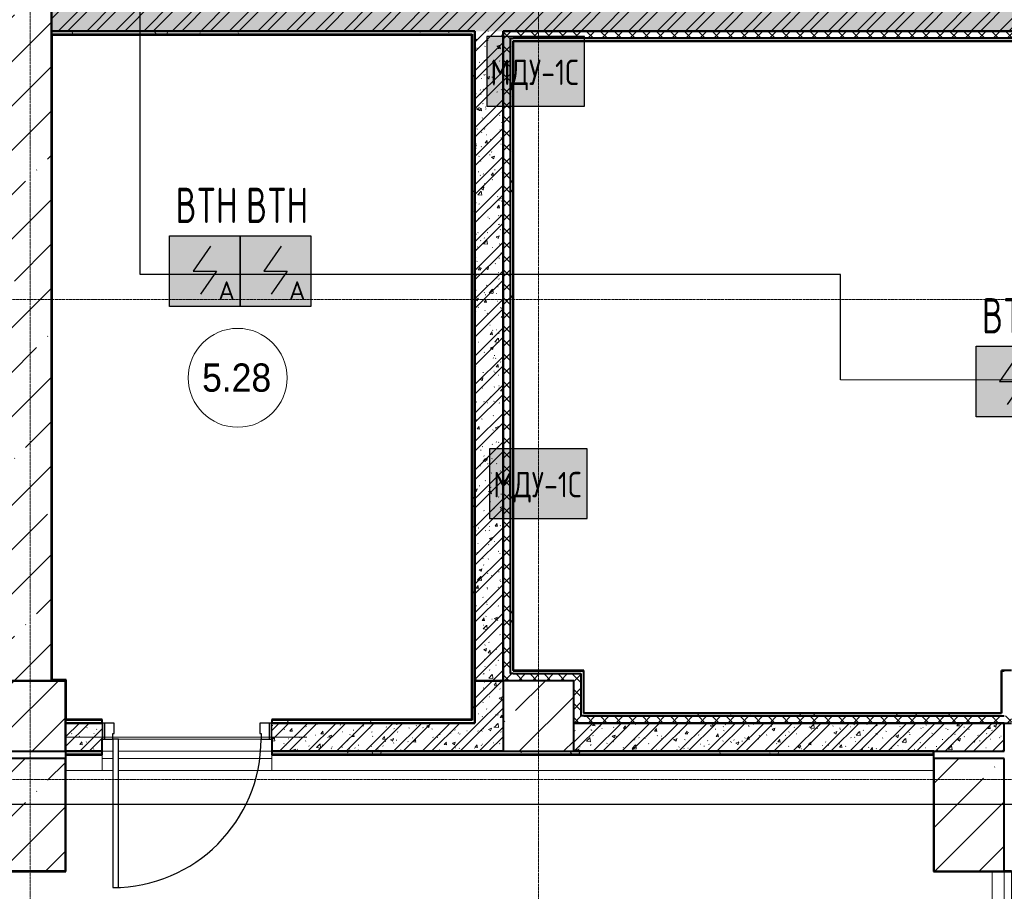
# Model space of a CAD drawing. Header units: millimetres. Extents: x -135639 to 224623, y -383017 to -59102.
# Tile 359 of 494: x 96138 to 103113, y -178213 to -172040. Entities that reach past the tile are written whole.
import ezdxf
from ezdxf.enums import TextEntityAlignment as Align

# ---------------------------------------------------------------- set-up
doc = ezdxf.new("R2010")
doc.units = ezdxf.units.MM
doc.linetypes.add('CONTINOUS', pattern=[0])
doc.linetypes.add('Линия сетки', pattern=[25, 20, -2.5, 0, -2.5])
for name, color, linetype, lineweight in [('A-000-M_MASS', 7, 'Continuous', 18), ('A-010-A_ROOM', 7, 'Continuous', 20), ('A-200-M_WALL', 7, 'Continuous', 18), ('A-200-M_WALL_EXT', 7, 'Continuous', 18), ('A-200-M_WALL_INT', 7, 'Continuous', 18), ('A-200-M_WALL_PAT', 7, 'Continuous', 40), ('A-325-M_DOOR', 7, 'Continuous', 18), ('A-325-M_DOOR__FRAME', 7, 'Continuous', 30), ('A-325-M_DOOR_PANEL', 7, 'Continuous', 30), ('S-280-M_COLUMN', 7, 'Continuous', 18), ('S-280-M_STRUCT_FRAME', 7, 'Continuous', 18), ('Z-030-M_GRID', 7, 'Continuous', 9), ('Арматура воздуховодов', 7, 'Continuous', 18), ('ОС', 5, 'Continuous', 25), ('ПС', 7, 'Continuous', 40), ('СС-011-ПОЖ-СИГНАЛИЗАЦИЯ', 1, 'Continuous', 30)]:
    doc.layers.add(name, color=color, linetype=linetype, lineweight=lineweight)
doc.layers.add('ССПС', color=5, linetype='Continuous')
doc.styles.add('1111', font='isocpeur.ttf')
doc.styles.add('Arial_2', font='arial.ttf', dxfattribs={"width": 0.9, "height": 400})
pattern_1 = [(50, (0, 0), (218.62117, -19.1268), [22.86, -251.46]), (355, (0, 0), (-42.29187, 229.2684), [18.288, -201.168]), (100.451, (18.22, -1.6), (176.33107, 210.13963), [19.428, -213.708]), (46.184, (0, 60.96), (325.29495, -50.45164), [34.29, -377.19]), (96.636, (27.1, 56.76), (284.883, 296.91266), [29.142, -320.562]), (351.184, (0, 60.96), (284.8858, 296.9107), [27.432, -301.752]), (21, (30.48, 45.72), (181.93753, -122.71832), [22.86, -251.46]), (326, (30.48, 45.72), (74.16223, 221.0262), [18.288, -201.168]), (71.451, (45.64, 35.5), (256.10035, 98.30526), [19.428, -213.708]), (37.5, (0, 0), (3.70639, 101.465895), [3.353, -195.377, 3.353, -200.863, -201.93]), (37.5, (0, 0), (3.70639, 101.465895), [-402.946, 3.353, -198.577]), (7.5, (0, 0), (80.18358, 120.21653), [3.353, -113.081, 3.353, -190.805, -76.962]), (7.5, (0, 0), (80.18358, 120.21653), [-310.591, 3.353, -73.609]), (327.5, (-67.97, 0), (162.708646, -6.87497), [3.353, -72.847, 3.353, -234.391, -315.468]), (327.5, (-67.97, 0), (162.708646, -6.87497), [-313.944, 3.353, -312.115]), (317.5, (-98.45, 0), (177.75468, 30.51183), [3.353, -95.707, 3.353, -154.534, -224.028]), (317.5, (-98.45, 0), (177.75468, 30.51183), [-256.946, 3.353, -220.675])]
pattern_2 = [(45, (0, 0), (-101.02788, 101.02788), []), (45, (67.35, 0), (-101.02788, 101.02788), [])]
pattern_3 = [(45, (0, 0), (-49.497475, 49.497475), []), (135, (0, 0), (-49.497475, -49.497475), [])]
pattern_4 = [(0, (0, 0), (406.4, 101.6), [33.528, -271.272, 33.528, -271.272, -1625.6]), (0, (0, 0), (406.4, 101.6), [-609.6, 33.528, -576.072, 33.528, -271.272, -711.2]), (0, (0, 0), (406.4, 101.6), [-1524, 33.528, -169.672, 33.528, -474.472]), (120, (152.4, 50.8), (-291.18818, 301.15272), [33.528, -271.272, 33.528, -271.272, -1625.6]), (120, (152.4, 50.8), (-291.18818, 301.15272), [-609.6, 33.528, -576.072, 33.528, -271.272, -711.2]), (120, (152.4, 50.8), (-291.18818, 301.15272), [-1524, 33.528, -169.672, 33.528, -474.472]), (240, (203.2, 254), (-115.21182, -402.75272), [33.528, -271.272, 33.528, -271.272, -1625.6]), (240, (203.2, 254), (-115.21182, -402.75272), [-609.6, 33.528, -576.072, 33.528, -271.272, -711.2]), (240, (203.2, 254), (-115.21182, -402.75272), [-1524, 33.528, -169.672, 33.528, -474.472])]
pattern_5 = [(45, (0, 0), (-314.309, 314.309), []), (45, (314.3, 0), (-314.309, 314.309), [555.625, -111.125, 3.353, -107.772])]

# ---------------------------------------------------------------- blocks, each defined once
blk = doc.blocks.new('101_Дверь_Однопольная - _ПЧ_Мет_1000х2000_ВРУ_ГРЩ_EIS60_Л-4553857-B1_-7_650_')
at = {"layer": 'A-325-M_DOOR', "color": 253, "lineweight": 30, "true_color": 0xaaaaaa}
for p, q in [((-585, 15), (-600, 15)), ((-600, 15), (-600, -100)), ((-585, -100), (-585, 15)), ((600, 15), (585, 15)), ((585, 15), (585, -100)), ((600, -100), (600, 15)), ((-600, -100), (-585, -100)), ((585, -100), (600, -100))]:
    blk.add_line(p, q, dxfattribs=at)
at = {"layer": 'A-325-M_DOOR__FRAME', "color": 253, "true_color": 0xaaaaaa}
for p, q in [((-525, 15), (-585, 15)), ((-585, 15), (-585, -100)), ((-525, -25), (-525, 15)), ((585, 15), (525, 15)), ((525, 15), (525, -25)), ((585, -100), (585, 15)), ((-515, -25), (-525, -25)), ((-515, -100), (-515, -25)), ((525, -25), (515, -25)), ((515, -25), (515, -100)), ((-585, -100), (-515, -100)), ((515, -100), (585, -100))]:
    blk.add_line(p, q, dxfattribs=at)
at = {"layer": 'A-325-M_DOOR_PANEL', "color": 253, "true_color": 0xaaaaaa}
for p, q in [((525, 1065), (485, 1065)), ((485, 1065), (485, 15)), ((525, 15), (525, 1065)), ((485, 15), (525, 15))]:
    blk.add_line(p, q, dxfattribs=at)
blk.add_arc((525, 15), 1050, 90, 180, dxfattribs=at)
blk = doc.blocks.new('ПР - _ПЧ_1200_200_Оп250-250_Шаг300_Арм16_Арм10-V84-B1_-7_650_')
at = {"layer": 'S-280-M_STRUCT_FRAME', "color": 21, "true_color": 0xffaaaa}
for p, q in [((-850, 0), (850, 0)), ((-850, 0), (-600, 0)), ((-525, 0), (525, 0)), ((-525, 0), (525, 0)), ((600, 0), (850, 0))]:
    blk.add_line(p, q, dxfattribs=at)
blk = doc.blocks.new('CP_ДШ_Hanytex_TopJoint 24C_Половина - CP_ДШ_Hanytex_TopJoint 24C_Половина-3657779-B1_-7_650_')
at = {"layer": 'A-000-M_MASS', "color": 253, "true_color": 0xaaaaaa}
for p, q in [((0, 0), (0, 110)), ((260, 110), (0, 110)), ((260, 25), (260, 0))]:
    blk.add_line(p, q, dxfattribs=at)
blk = doc.blocks.new('CP_ДШ_Hanytex_TopJoint 24C_Половина - CP_ДШ_Hanytex_TopJoint 24C_Половина-3670168-B1_-7_650_')
at = {"layer": 'A-000-M_MASS', "color": 253, "true_color": 0xaaaaaa}
for p, q in [((4690, 110), (0, 110)), ((4690, 110), (4690, 0)), ((0, -25), (0, 25))]:
    blk.add_line(p, q, dxfattribs=at)
blk = doc.blocks.new('CP_ДШ_Hanytex_TopJoint 24C - CP_ДШ_Hanytex_TopJoint 24C-V138-B1_-7_650_')
at = {"layer": 'A-000-M_MASS', "color": 253, "true_color": 0xaaaaaa}
for p, q in [((0, 0), (0, 110)), ((1085, 110), (0, 110)), ((1200, 110), (1125, 110)), ((1200, 110), (1200, 0)), ((1085, 25), (0, 25)), ((0, 25), (0, 0)), ((1200, 25), (1125, 25)), ((1200, 0), (1200, 25)), ((0, -25), (1085, -25)), ((1125, -25), (1200, -25)), ((1085, -110), (75, -110))]:
    blk.add_line(p, q, dxfattribs=at)
blk = doc.blocks.new('CP_ДШ_Hanytex_TopJoint 24C - CP_ДШ_Hanytex_TopJoint 24C-3950310-B1_-7_650_')
at = {"layer": 'A-000-M_MASS', "color": 253, "true_color": 0xaaaaaa}
for p, q in [((1650, 110), (0, 110)), ((1650, 110), (1650, -110)), ((1650, 25), (0, 25)), ((0, 25), (0, -25)), ((0, -25), (0, 25)), ((1650, -25), (1650, 25)), ((0, -25), (1650, -25)), ((1650, -110), (0, -110))]:
    blk.add_line(p, q, dxfattribs=at)
blk = doc.blocks.new('135_SLK_GD_AR_rvt-1-B1_-7_650_')
at = {"layer": 'A-200-M_WALL_PAT', "lineweight": 9, "true_color": 0xaaaaaa}
h = blk.add_hatch(dxfattribs=at)
h.set_pattern_fill('FP_1', color=253, style=0, pattern_type=2)
h.set_pattern_definition(pattern_1)
h.paths.add_polyline_path([(118408.8, 20700), (118500, 20700), (118500, 20900), (104500, 20900), (104500, 20700), (116525.8, 20700)])
h = blk.add_hatch(dxfattribs=at)
h.set_pattern_fill('FP_2', color=253, style=0, pattern_type=2)
h.set_pattern_definition(pattern_2)
h.paths.add_polyline_path([(118408.8, 20700), (118500, 20700), (118500, 20900), (104500, 20900), (104500, 20700), (116525.8, 20700)])
h = blk.add_hatch(dxfattribs=at)
h.set_pattern_fill('FP_11', color=253, style=0, pattern_type=2)
h.set_pattern_definition(pattern_4)
h.paths.add_polyline_path([(107480, 20680), (107480, 20700), (104500, 20700), (104500, 20680), (107475, 20680)])
h = blk.add_hatch(dxfattribs=at)
h.set_pattern_fill('FP_11', color=253, style=0, pattern_type=2)
h.set_pattern_definition(pattern_4)
h.paths.add_polyline_path([(107480, 16100), (107500, 16100), (107500, 20700), (107480, 20700), (107480, 16451.3)])
h = blk.add_hatch(dxfattribs=at)
h.set_pattern_fill('FP_1', color=253, style=0, pattern_type=2)
h.set_pattern_definition(pattern_1)
h.paths.add_polyline_path([(107700, 16100), (107700, 20700), (107500, 20700), (107500, 16100)])
h = blk.add_hatch(dxfattribs=at)
h.set_pattern_fill('FP_2', color=253, style=0, pattern_type=2)
h.set_pattern_definition(pattern_2)
h.paths.add_polyline_path([(107700, 16100), (107700, 20700), (107500, 20700), (107500, 16100)])
h = blk.add_hatch(dxfattribs=at)
h.set_pattern_fill('FP_10', color=253, style=0, pattern_type=2)
h.set_pattern_definition(pattern_3)
h.paths.add_polyline_path([(107700, 16100), (107750, 16100), (107750, 20700), (107700, 20700), (107700, 16451.3)])
h = blk.add_hatch(dxfattribs=at)
h.set_pattern_fill('FP_10', color=253, style=0, pattern_type=2)
h.set_pattern_definition(pattern_3)
h.paths.add_polyline_path([(118430, 20650), (118450, 20650), (118450, 20700), (107750, 20700), (107750, 20650), (118429, 20650)])
at = {"layer": 'A-200-M_WALL_PAT', "lineweight": 9, "true_color": 0xd2d2d2}
h = blk.add_hatch(dxfattribs=at)
h.set_pattern_fill('FP_11', color=254, style=0, pattern_type=2)
h.set_pattern_definition(pattern_4)
h.paths.add_polyline_path([(107750, 16150), (107770, 16150), (107770, 20650), (107750, 20650), (107750, 16451.3)])
h = blk.add_hatch(dxfattribs=at)
h.set_pattern_fill('FP_11', color=254, style=0, pattern_type=2)
h.set_pattern_definition(pattern_4)
h.paths.add_polyline_path([(118430, 20630), (118429, 20650), (107770, 20650), (107771, 20630), (118429, 20630)])
at = {"layer": 'A-200-M_WALL_PAT', "lineweight": 9, "true_color": 0xaaaaaa}
h = blk.add_hatch(dxfattribs=at)
h.set_pattern_fill('FP_10', color=253, style=0, pattern_type=2)
h.set_pattern_definition(pattern_3)
h.paths.add_polyline_path([(107750, 16100), (108200, 16100), (108200, 16150), (107750, 16150)])
at = {"layer": 'A-200-M_WALL_PAT', "lineweight": 9, "true_color": 0xd2d2d2}
h = blk.add_hatch(dxfattribs=at)
h.set_pattern_fill('FP_11', color=254, style=0, pattern_type=2)
h.set_pattern_definition(pattern_4)
h.paths.add_polyline_path([(108052.1, 16150), (108250, 16150), (108250, 16171), (107770, 16170), (107771, 16150)])
at = {"layer": 'A-200-M_WALL_PAT', "lineweight": 9, "true_color": 0xaaaaaa}
h = blk.add_hatch(dxfattribs=at)
h.set_pattern_fill('FP_10', color=253, style=0, pattern_type=2)
h.set_pattern_definition(pattern_3)
h.paths.add_polyline_path([(108200, 15800), (108250, 15800), (108250, 16150), (108200, 16150), (108200, 16100)])
h = blk.add_hatch(dxfattribs=at)
h.set_pattern_fill('FP_11', color=253, style=0, pattern_type=2)
h.set_pattern_definition(pattern_4)
h.paths.add_polyline_path([(107500, 15820), (107500, 16100), (107480, 16100), (107480, 15820)])
h = blk.add_hatch(dxfattribs=at)
h.set_pattern_fill('FP_1', color=253, style=0, pattern_type=2)
h.set_pattern_definition(pattern_1)
h.paths.add_polyline_path([(107700, 15600), (107700, 16100), (107500, 16100), (107500, 15600), (107581.4, 15600)])
h = blk.add_hatch(dxfattribs=at)
h.set_pattern_fill('FP_2', color=253, style=0, pattern_type=2)
h.set_pattern_definition(pattern_2)
h.paths.add_polyline_path([(107700, 15600), (107700, 16100), (107500, 16100), (107500, 15600), (107581.4, 15600)])
h = blk.add_hatch(dxfattribs=at)
h.set_pattern_fill('FP_10', color=253, style=0, pattern_type=2)
h.set_pattern_definition(pattern_3)
h.paths.add_polyline_path([(109935.2, 15800), (111300, 15800), (111300, 15850), (108250, 15850), (108250, 15800), (108993.7, 15800)])
at = {"layer": 'A-200-M_WALL_PAT', "lineweight": 9, "true_color": 0xd2d2d2}
h = blk.add_hatch(dxfattribs=at)
h.set_pattern_fill('FP_11', color=254, style=0, pattern_type=2)
h.set_pattern_definition(pattern_4)
h.paths.add_polyline_path([(109935.2, 15850), (111250, 15850), (111250, 15870), (108270, 15870), (108271, 15850), (108993.7, 15850)])
at = {"layer": 'A-200-M_WALL_PAT', "lineweight": 9, "true_color": 0xaaaaaa}
h = blk.add_hatch(dxfattribs=at)
h.set_pattern_fill('FP_11', color=253, style=0, pattern_type=2)
h.set_pattern_definition(pattern_4)
h.paths.add_polyline_path([(107110.6, 15800), (107500, 15800), (107500, 15820), (106060, 15820), (106060, 15800), (106169.1, 15800)])
h.paths.add_polyline_path([(104605, 15800), (104860, 15800), (104860, 15820), (104600, 15820), (104600, 15800)])
h = blk.add_hatch(dxfattribs=at)
h.set_pattern_fill('FP_1', color=253, style=0, pattern_type=2)
h.set_pattern_definition(pattern_1)
h.paths.add_polyline_path([(107500, 15600), (107500, 15800), (106060, 15800), (106060, 15600), (107110.6, 15600)])
h.paths.add_polyline_path([(104600, 15600), (104860, 15600), (104860, 15800), (104600, 15800), (104600, 15786)])
h = blk.add_hatch(dxfattribs=at)
h.set_pattern_fill('FP_2', color=253, style=0, pattern_type=2)
h.set_pattern_definition(pattern_2)
h.paths.add_polyline_path([(107500, 15600), (107500, 15800), (106060, 15800), (106060, 15600), (107110.6, 15600)])
h.paths.add_polyline_path([(104600, 15600), (104860, 15600), (104860, 15800), (104600, 15800), (104600, 15786)])
h = blk.add_hatch(dxfattribs=at)
h.set_pattern_fill('FP_1', color=253, style=0, pattern_type=2)
h.set_pattern_definition(pattern_1)
h.paths.add_polyline_path([(108200, 15600), (111250, 15600), (111250, 15800), (108200, 15800), (108200, 15786)])
h = blk.add_hatch(dxfattribs=at)
h.set_pattern_fill('FP_2', color=253, style=0, pattern_type=2)
h.set_pattern_definition(pattern_2)
h.paths.add_polyline_path([(108200, 15600), (111250, 15600), (111250, 15800), (108200, 15800), (108200, 15786)])
h = blk.add_hatch(dxfattribs=at)
h.set_pattern_fill('FP_11', color=253, style=0, pattern_type=2)
h.set_pattern_definition(pattern_4)
h.paths.add_polyline_path([(109464.4, 15580), (110748, 15580), (110748, 15600), (106060, 15600), (106060, 15580), (108993.7, 15580)])
h.paths.add_polyline_path([(104600, 15580), (104860, 15580), (104860, 15600), (104600, 15600)])
at = {"layer": 'A-200-M_WALL', "color": 253, "lineweight": 40, "true_color": 0xaaaaaa}
for p, q in [((104505, 20700), (104500, 20700)), ((104500, 20680), (104505, 20680)), ((104505, 20700), (107475, 20700)), ((107475, 20700), (104505, 20700)), ((104505, 20680), (107475, 20680)), ((107480, 20700), (107475, 20700)), ((107475, 20680), (107480, 20680)), ((107480, 20680), (107480, 16100)), ((107500, 20700), (107500, 16100)), ((107500, 16100), (107500, 20700)), ((107750, 20650), (107750, 16150)), ((107750, 20650), (107770, 20650)), ((107770, 20650), (107771, 20650)), ((118429, 20650), (107771, 20650)), ((107770, 20630), (107770, 16170)), ((107770, 20630), (107771, 20630)), ((118429, 20630), (107771, 20630)), ((107770, 16150), (107750, 16150)), ((107771, 16170), (107770, 16170)), ((107771, 16150), (107770, 16150)), ((107771, 16170), (108200, 16170)), ((107771, 16150), (108200, 16150)), ((108250, 16171), (108200, 16171)), ((108200, 16170), (108250, 16170)), ((108200, 16150), (108250, 16150)), ((108250, 16171), (108250, 16170)), ((108250, 16170), (108270, 16170)), ((108250, 16150), (108250, 15850)), ((108270, 16171), (108270, 16170)), ((108271, 16171), (108270, 16171)), ((108270, 16170), (108270, 15870)), ((108270, 16170), (108271, 16170)), ((108271, 16170), (108271, 16171)), ((111230, 16171), (111229, 16171)), ((111229, 16171), (111229, 16170)), ((111229, 16170), (111230, 16170)), ((111230, 16170), (111230, 16171)), ((111230, 16170), (111250, 16170)), ((111230, 15871), (111230, 16170)), ((107480, 16100), (107480, 15825)), ((107500, 16100), (107500, 15825)), ((107500, 15825), (107500, 16100)), ((108270, 15850), (108250, 15850)), ((108271, 15870), (108270, 15870)), ((108271, 15850), (108270, 15850)), ((108271, 15870), (111230, 15870)), ((108271, 15850), (111250, 15850)), ((111230, 15870), (111230, 15871)), ((104605, 15820), (104600, 15820)), ((104600, 15800), (104605, 15800)), ((104860, 15820), (104605, 15820)), ((104860, 15800), (104605, 15800)), ((104605, 15800), (104860, 15800)), ((107480, 15820), (106060, 15820)), ((107500, 15800), (106060, 15800)), ((106060, 15800), (107500, 15800)), ((107480, 15825), (107480, 15820)), ((107500, 15820), (107500, 15825)), ((104600, 15600), (104860, 15600)), ((104860, 15600), (104600, 15600)), ((104600, 15580), (104860, 15580)), ((106060, 15600), (107500, 15600)), ((107500, 15600), (106060, 15600)), ((106060, 15580), (110748, 15580)), ((110748, 15580), (110748, 15600)), ((110748, 15575), (110748, 15580))]:
    blk.add_line(p, q, dxfattribs=at)
at = {"layer": 'A-200-M_WALL_INT', "color": 253, "lineweight": 40, "true_color": 0xaaaaaa}
for p, q in [((104500, 20900), (104500, 20700)), ((104500, 20700), (104505, 20700)), ((104500, 20700), (104500, 20680)), ((104500, 20680), (104500, 17758.4)), ((104505, 17758.4), (104505, 20675)), ((104505, 20675), (107475, 20675)), ((107475, 20700), (107500, 20700)), ((107475, 20675), (107475, 16100)), ((107500, 20700), (107480, 20700)), ((107700, 20700), (118500, 20700)), ((107700, 16100), (107700, 20700)), ((107750, 20700), (107700, 20700)), ((107700, 20700), (107700, 16100)), ((107771, 20700), (107750, 20700)), ((118429, 20700), (107771, 20700)), ((107771, 16171), (107771, 20629)), ((107771, 20629), (118429, 20629)), ((104500, 17758.4), (104500, 16100)), ((104505, 16105), (104505, 17758.4)), ((108200, 16171), (107771, 16171)), ((108271, 16171), (108200, 16171)), ((108271, 15871), (108271, 16171)), ((111229, 16171), (111229, 15871)), ((111300, 16171), (111229, 16171)), ((104500, 16100), (104505, 16100)), ((104605, 16105), (104505, 16105)), ((104505, 16100), (104600, 16100)), ((104600, 16100), (104600, 15820)), ((104605, 16100), (104605, 16105)), ((104605, 15825), (104605, 16100)), ((107475, 16100), (107475, 15825)), ((107500, 16100), (107700, 16100)), ((107700, 16100), (107500, 16100)), ((111229, 15871), (108271, 15871)), ((104600, 15820), (104600, 15800)), ((104605, 15800), (104600, 15800)), ((104600, 15800), (104600, 15600)), ((104860, 15825), (104605, 15825)), ((104860, 15800), (104860, 15825)), ((107475, 15825), (106060, 15825)), ((106060, 15825), (106060, 15800)), ((107500, 15825), (107500, 15800)), ((107500, 15800), (107500, 15820)), ((111250, 15800), (108200, 15800)), ((108200, 15800), (108250, 15800)), ((108250, 15800), (108271, 15800)), ((108271, 15800), (111300, 15800)), ((111250, 15600), (111250, 15800)), ((104860, 15600), (104860, 15685)), ((106060, 15685), (106060, 15600)), ((104600, 15600), (104600, 15575)), ((104600, 15575), (104860, 15575)), ((104600, 15575), (104600, 14750)), ((104602, 15575), (104600, 15575)), ((104602, 14748), (104602, 15575)), ((104860, 15575), (104860, 15600)), ((106060, 15600), (106060, 15575)), ((106060, 15575), (110748, 15575)), ((107500, 15600), (107700, 15600)), ((107700, 15600), (107500, 15600)), ((108200, 15600), (111250, 15600)), ((110748, 15600), (108200, 15600)), ((110750, 15600), (110748, 15600)), ((110748, 15575), (110748, 14750)), ((110750, 15575), (110750, 15600)), ((110750, 15550), (110750, 15575)), ((104098, 14748), (104600, 14748)), ((104600, 14750), (104100, 14750)), ((104600, 14748), (104602, 14748)), ((110748, 14750), (110748, 14748)), ((110748, 14748), (111800, 14748)), ((111300, 14750), (111250, 14750))]:
    blk.add_line(p, q, dxfattribs=at)
at = {"layer": 'A-000-M_MASS', "color": 253, "lineweight": 18, "true_color": 0xaaaaaa}
for name, p, rotation in [('CP_ДШ_Hanytex_TopJoint 24C - CP_ДШ_Hanytex_TopJoint 24C-V138-B1_-7_650_', (106060, 15575), 180), ('CP_ДШ_Hanytex_TopJoint 24C_Половина - CP_ДШ_Hanytex_TopJoint 24C_Половина-3657779-B1_-7_650_', (104860, 15575), 180), ('CP_ДШ_Hanytex_TopJoint 24C_Половина - CP_ДШ_Hanytex_TopJoint 24C_Половина-3670168-B1_-7_650_', (110750, 15575), 180), ('CP_ДШ_Hanytex_TopJoint 24C - CP_ДШ_Hanytex_TopJoint 24C-3950310-B1_-7_650_', (111275, 14750), 270.0000000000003)]:
    blk.add_blockref(name, p, dxfattribs=dict(at, rotation=rotation))
at = {"layer": 'A-325-M_DOOR', "color": 253, "lineweight": 18, "true_color": 0xaaaaaa, "rotation": 180}
blk.add_blockref('101_Дверь_Однопольная - _ПЧ_Мет_1000х2000_ВРУ_ГРЩ_EIS60_Л-4553857-B1_-7_650_', (105460, 15700), dxfattribs=at)
at = {"layer": 'S-280-M_STRUCT_FRAME', "color": 253, "lineweight": 18, "true_color": 0xaaaaaa, "rotation": 180}
blk.add_blockref('ПР - _ПЧ_1200_200_Оп250-250_Шаг300_Арм16_Арм10-V84-B1_-7_650_', (105460, 15700), dxfattribs=at)
blk = doc.blocks.new('Бетон-Прямоугольная-Колонна - CLM_Подземные этажи_В40-500х800-V164-B1_-7_650_')
at = {"layer": 'S-280-M_COLUMN', "lineweight": 9, "true_color": 0xaaaaaa}
h = blk.add_hatch(dxfattribs=at)
h.set_pattern_fill('FP_46', color=253, style=0, pattern_type=2)
h.set_pattern_definition([(45, (-111000, -15150), (-314.309, 314.309), []), (45, (-110685.7, -15150), (-314.309, 314.309), [555.625, -111.125, 3.353, -107.772])])
h.paths.add_polyline_path([(250, -400), (250, 400), (-250, 400), (-250, -400), (-123.3, -400)])
at = {"layer": 'S-280-M_COLUMN', "color": 253, "lineweight": 40, "true_color": 0xaaaaaa}
for p, q in [((250, 400), (-250, 400)), ((-250, 400), (-250, -400)), ((250, -400), (250, 400)), ((-250, -400), (250, -400))]:
    blk.add_line(p, q, dxfattribs=at)
blk = doc.blocks.new('135_SLK_GD_KR_rvt-1-B1_-7_650_')
at = {"layer": 'S-280-M_COLUMN', "lineweight": 9, "true_color": 0xaaaaaa}
h = blk.add_hatch(dxfattribs=at)
h.set_pattern_fill('FP_20', color=253, style=0, pattern_type=2)
h.set_pattern_definition(pattern_5)
h.paths.add_polyline_path([(104100, 14750), (104600, 14750), (104600, 15550), (104100, 15550), (104100, 15120.7)])
at = {"layer": 'S-280-M_COLUMN', "color": 253, "lineweight": 40, "true_color": 0xaaaaaa}
for p, q in [((104600, 15550), (104100, 15550)), ((104600, 14750), (104600, 15550)), ((104100, 14750), (104600, 14750))]:
    blk.add_line(p, q, dxfattribs=at)
at = {"layer": 'S-280-M_COLUMN', "color": 253, "lineweight": 18, "true_color": 0xaaaaaa}
blk.add_blockref('Бетон-Прямоугольная-Колонна - CLM_Подземные этажи_В40-500х800-V164-B1_-7_650_', (111000, 15150), dxfattribs=at)
blk = doc.blocks.new('Бетон-Прямоугольная-Колонна - CLM_Подземные этажи_В50-500х500-1217460-B1_-7_650_')
at = {"layer": 'S-280-M_COLUMN', "lineweight": 9, "true_color": 0xaaaaaa}
h = blk.add_hatch(dxfattribs=at)
h.set_pattern_fill('FP_229', color=253, style=0, pattern_type=2)
h.set_pattern_definition([(45, (-107950, -15850), (-314.309, 314.309), []), (45, (-107635.7, -15850), (-314.309, 314.309), [555.625, -111.125, 3.353, -107.772])])
h.paths.add_polyline_path([(250, -250), (250, 250), (-250, 250), (-250, -250), (102.1, -250)])
at = {"layer": 'S-280-M_COLUMN', "color": 253, "lineweight": 40, "true_color": 0xaaaaaa}
for p, q in [((250, 250), (-250, 250)), ((-250, 250), (-250, -250)), ((250, -250), (250, 250)), ((-250, -250), (250, -250))]:
    blk.add_line(p, q, dxfattribs=at)
blk = doc.blocks.new('135_SLK_K4_KR_rvt-1-B1_-7_650_')
at = {"layer": 'A-200-M_WALL_PAT', "lineweight": 9, "true_color": 0xaaaaaa}
h = blk.add_hatch(dxfattribs=at)
h.set_pattern_fill('FP_20', color=253, style=0, pattern_type=2)
h.set_pattern_definition(pattern_5)
h.paths.add_polyline_path([(104500, 16100), (104500, 22750), (104200, 22750), (104200, 16100), (104286.1, 16100)])
h.paths.add_polyline_path([(104200, 25550), (104500, 25550), (104500, 25850), (104200, 25850), (104200, 25765.6)])
at = {"layer": 'S-280-M_COLUMN', "lineweight": 9, "true_color": 0xaaaaaa}
h = blk.add_hatch(dxfattribs=at)
h.set_pattern_fill('FP_20', color=253, style=0, pattern_type=2)
h.set_pattern_definition(pattern_5)
h.paths.add_polyline_path([(104286.1, 15600), (104600, 15600), (104600, 16100), (104100, 16100), (104100, 15600)])
at = {"layer": 'A-200-M_WALL_EXT', "color": 253, "lineweight": 40, "true_color": 0xaaaaaa}
for p, q in [((104500, 16100), (104500, 22750)), ((104200, 16100), (104500, 16100))]:
    blk.add_line(p, q, dxfattribs=at)
at = {"layer": 'S-280-M_COLUMN', "color": 253, "lineweight": 40, "true_color": 0xaaaaaa}
for p, q in [((104600, 16100), (104100, 16100)), ((104600, 15600), (104600, 16100)), ((104100, 15600), (104600, 15600))]:
    blk.add_line(p, q, dxfattribs=at)
at = {"layer": 'S-280-M_COLUMN', "color": 253, "lineweight": 18, "true_color": 0xaaaaaa}
blk.add_blockref('Бетон-Прямоугольная-Колонна - CLM_Подземные этажи_В50-500х500-1217460-B1_-7_650_', (107950, 15850), dxfattribs=at)
blk = doc.blocks.new('050_Марка_Помещение - Номер-620969-B1_-7_650_')
at = {"layer": 'A-010-A_ROOM', "color": 253, "true_color": 0xaaaaaa}
blk.add_circle((0, 0), 3.5, dxfattribs=at)
blk = doc.blocks.new('-1 эт')
at = {"layer": 'Z-030-M_GRID', "color": 253, "linetype": 'Линия сетки', "true_color": 0xaaaaaa}
for p, q in [((104350, -19694.8), (104350, 133719.9)), ((107950, -19694.5), (107950, 133719.9)), ((155950.3, 18800), (-3679.5, 18800)), ((155950.5, 15400), (-3679.3, 15400))]:
    blk.add_line(p, q, dxfattribs=at)
at = {"lineweight": 5}
for name in ['135_SLK_GD_KR_rvt-1-B1_-7_650_', '135_SLK_GD_AR_rvt-1-B1_-7_650_', '135_SLK_K4_KR_rvt-1-B1_-7_650_']:
    blk.add_blockref(name, (0, 0), dxfattribs=at)
at = {"layer": 'A-010-A_ROOM', "color": 253, "true_color": 0xaaaaaa, "xscale": 99.99999999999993, "yscale": 99.99999999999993, "zscale": 99.99999999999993}
blk.add_blockref('050_Марка_Помещение - Номер-620969-B1_-7_650_', (105819, 18245), dxfattribs=at)
at = {"layer": 'A-010-A_ROOM', "color": 253, "lineweight": 9, "true_color": 0xaaaaaa, "insert": (105567.2, 18346.8), "char_height": 200, "width": 606.076, "attachment_point": 1, "style": 'Arial_2'}
blk.add_mtext('5.28', dxfattribs=at)
blk = doc.blocks.new('*U4706')
at = {"lineweight": 35, "true_color": 0xffffff}
h = blk.add_hatch(color=7, dxfattribs=at)
h.dxf.hatch_style = 1
h.paths.add_polyline_path([(0, 499.6), (0, 0), (499.6, 0), (499.6, 499.6)])
at = {"color": 1, "linetype": 'ByBlock', "lineweight": -2}
for p, q in [((289.5, 426.3), (166.9, 249.8)), ((166.9, 249.8), (332.7, 249.8)), ((332.7, 249.8), (219.3, 86.3))]:
    blk.add_line(p, q, dxfattribs=at)
at = {"color": 1, "linetype": 'ByBlock', "lineweight": -2, "ltscale": 0.1}
blk.add_lwpolyline([(0, 499.6), (499.6, 499.6), (499.6, 0), (0, 0)], close=True, dxfattribs=at)
at = {"color": 1, "linetype": 'ByBlock', "lineweight": -2, "ltscale": 1000, "style": '1111'}
blk.add_text('A', height=128.1, dxfattribs=at).set_placement((403.4, 49.2), align=Align.CENTER)
at = {"color": 0, "linetype": 'ByBlock', "lineweight": -2, "style": '1111'}
blk.add_attdef('INDEX', (-63.3, -234.7), '', height=125, dxfattribs=at)
at = {"color": 0, "linetype": 'ByBlock', "lineweight": -2, "style": '1111', "flags": 1}
for tag, p in [('NAME_DEVICE', (-64.1, -421.2)), ('NUM_POM', (-81.6, -847))]:
    blk.add_attdef(tag, p, '', height=125, dxfattribs=at)
at = {"color": 0, "linetype": 'ByBlock', "lineweight": -2, "style": '1111', "width": 0.7}
blk.add_attdef('NUM_DEVICE', (-64.1, -629.5), '', height=125, dxfattribs=at)
blk = doc.blocks.new('ger')
at = {"lineweight": 40, "ltscale": 2, "true_color": 0xffffff}
h = blk.add_hatch(color=7, dxfattribs=at)
h.dxf.hatch_style = 1
h.paths.add_polyline_path([(491036.1, -67335.5), (491036.1, -66842.7), (490344.7, -66842.7), (490344.7, -67335.5)])
at = {"layer": 'ОС', "color": 1, "lineweight": 30}
blk.add_lwpolyline([(491036.1, -66842.7), (490344.7, -66842.7), (490344.7, -67335.5), (491036.1, -67335.5)], close=True, dxfattribs=at)
at = {"layer": 'ССПС', "color": 1, "lineweight": -2, "ltscale": 1000, "style": '1111', "width": 0.8}
blk.add_text('МДУ-1С', height=180, dxfattribs=at).set_placement((490370.6, -67185.8))

msp = doc.modelspace()

# ---------------------------------------------------------------- linework, layer by layer
at = {"layer": 'СС-011-ПОЖ-СИГНАЛИЗАЦИЯ', "lineweight": 30}
for points in [[(109731.2, -174602.9), (101951.7, -174591.8), (101951.7, -173845.7), (96992.5, -173845.7), (96992.5, -169312.5), (107187.8, -169312.5)], [(109507.4, -174684.7), (109507.4, -177599.1), (90728.2, -177599.1), (90728.2, -174449.1)]]:
    msp.add_lwpolyline(points, dxfattribs=at)

# ---------------------------------------------------------------- block references
msp.add_blockref('-1 эт', (-8136.8, -192821.5))
at = {"layer": 'Арматура воздуховодов', "lineweight": 30}
for p in [(-390897.2, -105316.9), (-390877.2, -108236.9)]:
    msp.add_blockref('ger', p, dxfattribs=at)
at = {"layer": 'ПС', "color": 7, "linetype": 'CONTINOUS', "lineweight": 30, "ltscale": 100}
ref = msp.add_blockref('*U4706', (97200, -174070.7), dxfattribs=dict(at, xscale=1.000736, yscale=1.000736, zscale=1.000736))
ref.add_attrib('NUM_DEVICE', 'BTH', dxfattribs={"layer": '0', "color": 0, "linetype": 'ByBlock', "lineweight": -2, "ltscale": 100, "height": 250.18, "style": '1111', "width": 0.7}).set_placement((97461.7, -173480.2), align=Align.CENTER)
ref = msp.add_blockref('*U4706', (97700, -174070.7), dxfattribs=dict(at, xscale=1.000736, yscale=1.000736, zscale=1.000736))
ref.add_attrib('NUM_DEVICE', 'BTH', dxfattribs={"layer": '0', "color": 0, "linetype": 'ByBlock', "lineweight": -2, "ltscale": 100, "height": 250.18, "style": '1111', "width": 0.7}).set_placement((97961.7, -173480.2), align=Align.CENTER)
ref = msp.add_blockref('*U4706', (102913.2, -174852.9), dxfattribs=dict(at, xscale=1.000736, yscale=1.000736, zscale=1.000736))
ref.add_attrib('NUM_DEVICE', 'BTH', dxfattribs={"layer": '0', "color": 0, "linetype": 'ByBlock', "lineweight": -2, "ltscale": 100, "height": 250.18, "style": '1111', "width": 0.7}).set_placement((103175, -174262.4), align=Align.CENTER)

doc.saveas('drawing.dxf')
